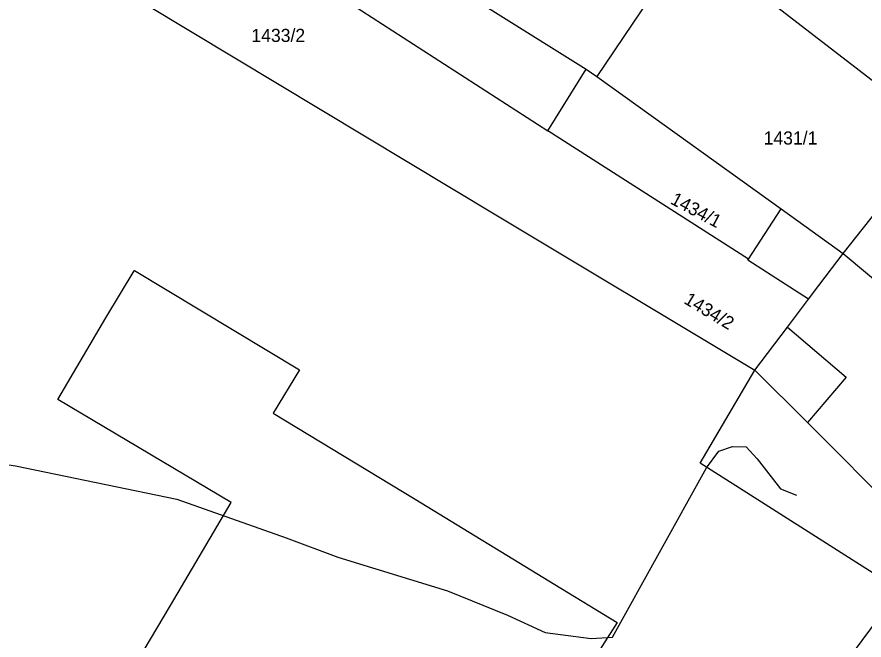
# Model space of a CAD drawing. Extents: x -601580 to 4, y -1204314 to 4.
# Drawn here: x -600360.41 to -600312.05, y -1203807.96 to -1203772.37 of the extents above; entities that cross this region are included whole.
import ezdxf

# ---------------------------------------------------------------- set-up
doc = ezdxf.new("R2010")
doc.units = 0
for name, color, linetype in [('00-EON NN', 7, 'Continuous'), ('00-KN-HRANICE PARCEL', 7, 'Continuous'), ('00-KN-PARC. CISLA', 7, 'Continuous'), ('00-KN-VNITRNI KRESBA', 7, 'Continuous'), ('11-REKONSTRUKCE KANALIZACE POPIS', 7, 'Continuous')]:
    doc.layers.add(name, color=color, linetype=linetype)

msp = doc.modelspace()

# ---------------------------------------------------------------- linework, layer by layer
at = {"layer": '00-EON NN'}
for points in [[(-600321.036, -1203798.119), (-600320.338, -1203797.171), (-600319.554, -1203796.907), (-600318.775, -1203796.919), (-600318.146, -1203797.605), (-600316.82, -1203799.33), (-600315.905, -1203799.68)], [(-600362.425, -1203797.719), (-600360.488, -1203798.019), (-600351.27, -1203799.91), (-600345.028, -1203802.121), (-600342.09, -1203803.226), (-600335.821, -1203805.156), (-600332.397, -1203806.548), (-600330.255, -1203807.539), (-600327.616, -1203807.874), (-600326.404, -1203807.79)], [(-600326.404, -1203807.79), (-600321.036, -1203798.119)]]:
    msp.add_lwpolyline(points, dxfattribs=at)
at = {"layer": '00-KN-HRANICE PARCEL'}
for p, q in [((-600366.13, -1203755.61), (-600330.09, -1203778.87)), ((-600322.2, -1203768.17), (-600327.3, -1203775.78)), ((-600336.57, -1203769.92), (-600327.91, -1203775.35)), ((-600319.87, -1203769.58), (-600307.78, -1203778.94)), ((-600330.09, -1203778.87), (-600327.91, -1203775.35)), ((-600327.91, -1203775.35), (-600327.3, -1203775.78)), ((-600327.3, -1203775.78), (-600316.77, -1203783.34)), ((-600318.64, -1203786.2), (-600330.09, -1203778.87)), ((-600313.23, -1203785.88), (-600307.78, -1203778.94)), ((-600318.64, -1203786.2), (-600316.77, -1203783.34)), ((-600316.77, -1203783.34), (-600313.23, -1203785.88))]:
    msp.add_line(p, q, dxfattribs=at)
for points in [[(-600365.51, -1203764.14), (-600333.06, -1203783.67), (-600318.28, -1203792.54)], [(-600315.21, -1203788.5), (-600314.62, -1203787.71), (-600313.23, -1203785.88)], [(-600313.23, -1203785.88), (-600304.57, -1203793.13), (-600303.04, -1203791.27), (-600297.42, -1203795.98), (-600298.94, -1203797.84), (-600296.63, -1203799.77)], [(-600315.21, -1203788.5), (-600318.69, -1203786.26), (-600318.64, -1203786.2)], [(-600359.64, -1203819.44), (-600351.64, -1203805.98), (-600348.17, -1203800.1), (-600358.08, -1203794.22), (-600355.34, -1203789.56), (-600353.72, -1203786.88)], [(-600353.72, -1203786.88), (-600353.7, -1203786.85), (-600344.28, -1203792.53), (-600345.77, -1203795.01), (-600337.68, -1203799.92), (-600329.69, -1203804.79), (-600326.14, -1203806.96), (-600340.47, -1203829.45)], [(-600318.28, -1203792.54), (-600316.42, -1203790.09), (-600315.21, -1203788.5)], [(-600332.42, -1203834.61), (-600322.69, -1203819.43), (-600319.47, -1203821.47), (-600316.23, -1203816.43), (-600313.72, -1203818.04), (-600306.76, -1203807.16), (-600321.4, -1203797.86), (-600318.28, -1203792.54)], [(-600318.28, -1203792.54), (-600315.28, -1203795.54), (-600310.04, -1203800.79), (-600308.93, -1203801.91), (-600302.79, -1203808.06)]]:
    msp.add_lwpolyline(points, dxfattribs=at)
at = {"layer": '00-KN-VNITRNI KRESBA'}
for p, q in [((-600316.42, -1203790.09), (-600313.07, -1203792.95)), ((-600313.07, -1203792.95), (-600315.28, -1203795.54))]:
    msp.add_line(p, q, dxfattribs=at)
at = {"layer": '11-REKONSTRUKCE KANALIZACE POPIS'}
msp.add_lwpolyline([(-600329.538, -1203831.409), (-600281.505, -1203766.698), (-600270.889, -1203774.578), (-600318.922, -1203839.289)], close=True, dxfattribs=at)
msp.add_lwpolyline([(-600329.538, -1203831.409), (-600281.505, -1203766.698), (-600270.889, -1203774.578), (-600318.922, -1203839.289)], close=True, dxfattribs=at)

# ---------------------------------------------------------------- texts
at = {"layer": '00-KN-PARC. CISLA'}
for s, p in [('1433/2', (-600347.021, -1203773.8)), ('1431/1', (-600317.779, -1203779.66))]:
    msp.add_text(s, height=0.75, dxfattribs=at).set_placement(p)
for s, rotation, p in [('1434/1', 332, (-600323.155, -1203783.007)), ('1434/2', 329, (-600322.389, -1203788.693))]:
    msp.add_text(s, height=0.75, rotation=rotation, dxfattribs=at).set_placement(p)
at = {"layer": '11-REKONSTRUKCE KANALIZACE POPIS'}
for s, p in [('REKONSTRUKCE KANALIZACE dl. 184.26 m', (-600321.328, -1203829.723)), ('ŽELEZOBETONOVÉ POTRUBÍ', (-600317.25, -1203832.749))]:
    msp.add_text(s, height=2.5, rotation=53.4147, dxfattribs=at).set_placement(p)

doc.saveas('drawing.dxf')
